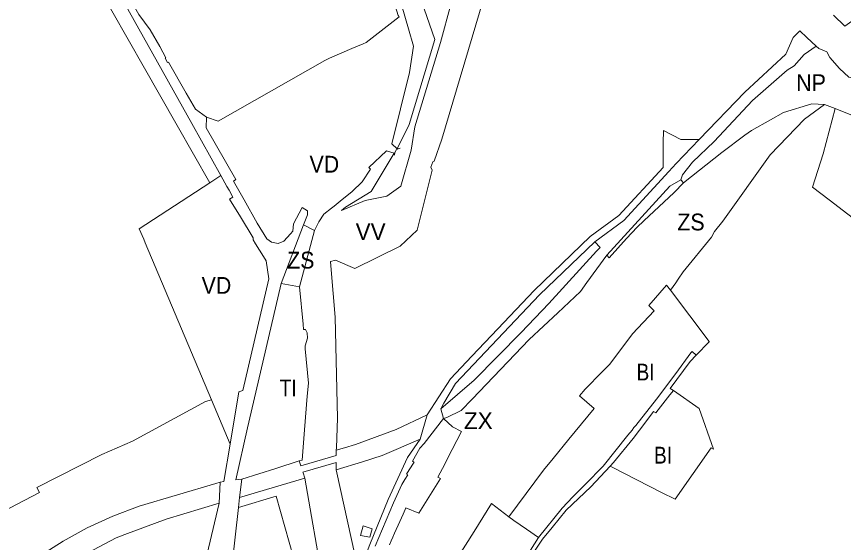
# Model space of a CAD drawing. Extents: x -650451 to -642268, y -1075216 to -1066610.
# Drawn here: x -646163 to -645573, y -1069542 to -1069167 of the extents above; entities that cross this region are included whole.
import ezdxf

# ---------------------------------------------------------------- set-up
doc = ezdxf.new("R2010")
doc.units = 0
doc.header["$LTSCALE"] = 4.8
for name, color, linetype, lineweight in [('15', 7, 'Continuous', 13), ('2', 7, 'Continuous', 13), ('25', 7, 'Continuous', 13), ('30', 7, 'Continuous', 13), ('35', 7, 'Continuous', 13), ('41', 7, 'Continuous', 13), ('43', 7, 'Continuous', 13), ('45', 7, 'Continuous', 13), ('46', 7, 'Continuous', 13), ('48', 7, 'Continuous', 13)]:
    doc.layers.add(name, color=color, linetype=linetype, lineweight=lineweight)
doc.layers.add('62', color=7, linetype='Continuous')

msp = doc.modelspace()

# ---------------------------------------------------------------- linework, layer by layer
at = {"layer": '15'}
for points in [[(-646017.15, -1069280.19), (-646037.99, -1069242.88), (-646107, -1069119.41), (-646150.87, -1069037.64), (-646152.26, -1069038.76), (-646161.484, -1069046.228)], [(-646103.59, -1069114.91), (-646087.52, -1069143.7), (-646080.32, -1069157.3), (-646075.88, -1069165.21), (-646067.71, -1069176.01), (-646060.75, -1069188.02), (-646056.57, -1069196.03), (-646057.09, -1069196.32), (-646055.29, -1069199.5), (-646054.66, -1069199.23), (-646042, -1069221.33), (-646035.44, -1069232.74), (-646027.6, -1069238.4)], [(-646027.6, -1069238.4), (-646027.76, -1069246.09), (-646006.56, -1069282.94), (-646008.18, -1069284.24), (-646000.57, -1069297.38), (-645991.28, -1069314.21), (-645984.34, -1069325.39), (-645981.13, -1069327.68), (-645976.39, -1069328.73), (-645972.21, -1069326.99), (-645967.42, -1069321.83), (-645965.86, -1069319.83), (-645965.34, -1069314.71), (-645959.21, -1069303.06), (-645955.29, -1069305.35), (-645955.4, -1069308.28), (-645958.29, -1069315.44), (-645974.14, -1069357.22)], [(-645869.91, -1069451.02), (-645853.28, -1069425.27), (-645838.17, -1069409.28), (-645819.62, -1069389.66), (-645793.63, -1069362.15), (-645753.58, -1069323.64), (-645733.1, -1069308.58), (-645701.62, -1069274.36), (-645701.52, -1069256.86), (-645701.33, -1069247.86), (-645689, -1069254.5), (-645675.823, -1069254.48)], [(-645675.823, -1069254.48), (-645675.82, -1069254.48), (-645692.29, -1069271.66), (-645697.45, -1069277.16), (-645729.64, -1069312.18), (-645750.26, -1069327.38)], [(-646010.65, -1069471.91), (-646004.37, -1069434.58), (-646001.49, -1069433.59), (-645983.04, -1069354.04), (-645985, -1069340.98), (-645986.82, -1069338.04), (-645992.41, -1069328.97), (-645994.19, -1069326.07), (-645994.19, -1069324.6), (-646003.33, -1069309.64), (-646011.01, -1069297.08), (-646008.72, -1069295.53), (-646011.37, -1069290.71), (-646012.92, -1069287.88), (-646017.15, -1069280.19)], [(-645741.7, -1069337.03), (-645696.79, -1069287.7), (-645689.02, -1069283.19), (-645687.12, -1069285.4)], [(-645687.12, -1069285.4), (-645693.7, -1069292.31), (-645715.27, -1069312.44), (-645719.98, -1069317.09), (-645727.6, -1069325.19), (-645740.01, -1069338.86), (-645741.7, -1069337.03)], [(-645750.26, -1069327.38), (-645789.7, -1069365.42), (-645849.68, -1069428.67), (-645858.11, -1069442.69), (-645860.14, -1069446.69), (-645858.23, -1069453.6)], [(-645974.14, -1069357.22), (-645995.52, -1069449.1), (-645998.13, -1069460.33), (-646006.48, -1069497.53), (-646002.24, -1069496.95), (-646003.89, -1069510.07), (-646004.7, -1069517.16)], [(-645790.62, -1069538.59), (-645773.6, -1069517.71), (-645766, -1069509.66), (-645757, -1069500.51), (-645744.37, -1069487.69), (-645726.71, -1069465.63), (-645723.74, -1069461.93), (-645722.37, -1069460.21), (-645721.02, -1069458.62), (-645706.2, -1069439.77), (-645692.58, -1069421.49), (-645681.7, -1069406.9), (-645680.86, -1069405.77), (-645678.06, -1069408.54)], [(-645678.06, -1069408.54), (-645682.28, -1069412.88), (-645696.45, -1069432.21), (-645694.21, -1069433.78)], [(-645694.21, -1069433.78), (-645696.65, -1069436.71), (-645706.799, -1069449.699), (-645708.48, -1069448.63), (-645713.92, -1069456.05), (-645722.98, -1069467.92), (-645737.05, -1069485.06), (-645739.3, -1069487.81)], [(-645918.82, -1069563.81), (-645910.9, -1069543.64), (-645897.92, -1069511.49), (-645884.01, -1069481.56), (-645875.02, -1069468.52), (-645869.91, -1069451.02)], [(-645858.23, -1069453.6), (-645872.2, -1069471.51), (-645875.15, -1069474.99), (-645880.53, -1069484.08), (-645879.74, -1069484.57), (-645879.31, -1069484.84), (-645882.81, -1069490.44), (-645884.64, -1069493.36), (-645883.83, -1069493.87), (-645885.96, -1069497.27), (-645888.1, -1069500.82), (-645894.05, -1069513.84), (-645907.06, -1069544.88)], [(-646017.63, -1069499.08), (-646015.16, -1069498.74), (-646010.65, -1069471.91)], [(-645739.3, -1069487.81), (-645753.05, -1069502.47), (-645770.66, -1069519.07), (-645780.85, -1069531.55), (-645787.64, -1069539.88), (-645798.53, -1069556.3), (-645805.66, -1069569.03), (-645803.513, -1069569.263)], [(-646200.67, -1069752.88), (-646203.82, -1069728.79), (-646207.96, -1069697.21), (-646205.34, -1069680.08), (-646195.87, -1069662.74), (-646176.16, -1069644.04), (-646169.42, -1069637.65), (-646166.94, -1069635.16), (-646153.18, -1069622.24), (-646142.14, -1069612.9), (-646137.61, -1069608.96), (-646130.94, -1069603.1), (-646105.58, -1069584.91), (-646068.61, -1069573.63), (-646054.54, -1069569.34), (-646046.26, -1069565.81), (-646029.48, -1069558.67), (-646028.96, -1069558.45), (-646028.24, -1069555.37), (-646018.55, -1069514.14), (-646017.63, -1069499.08)], [(-646004.7, -1069517.16), (-646009.52, -1069559.6), (-646017.39, -1069564.94), (-646027.49, -1069571.79)], [(-645810.08, -1069570.39), (-645803.07, -1069558.62), (-645790.62, -1069538.59)]]:
    msp.add_lwpolyline(points, dxfattribs=at)
at = {"layer": '2'}
for points in [[(-645811.75, -1069523.81), (-645786.89, -1069490.51), (-645780.06, -1069482.21), (-645768.82, -1069468.54), (-645750.69, -1069446.48), (-645761.196, -1069437.423), (-645757.29, -1069432.85), (-645745.02, -1069420.25), (-645739.9, -1069415), (-645738.81, -1069413.89), (-645723.37, -1069393.24), (-645707.99, -1069376.88), (-645711.75, -1069372.87), (-645699.25, -1069358.42), (-645696.19, -1069362.01), (-645668.722, -1069398.75)], [(-645668.722, -1069398.75), (-645668.61, -1069398.9), (-645678.06, -1069408.54)], [(-645678.06, -1069408.54), (-645680.86, -1069405.77), (-645681.7, -1069406.9), (-645692.58, -1069421.49), (-645706.2, -1069439.77), (-645721.02, -1069458.62), (-645722.37, -1069460.21), (-645723.74, -1069461.93), (-645726.71, -1069465.63), (-645744.37, -1069487.69), (-645757, -1069500.51), (-645766, -1069509.66), (-645773.6, -1069517.71), (-645790.62, -1069538.59)], [(-645739.3, -1069487.81), (-645737.05, -1069485.06), (-645722.98, -1069467.92), (-645713.92, -1069456.05), (-645708.48, -1069448.63), (-645706.799, -1069449.699), (-645696.65, -1069436.71), (-645694.21, -1069433.78)], [(-645694.21, -1069433.78), (-645675.91, -1069446.56), (-645665.58, -1069475.61), (-645667.31, -1069474.6), (-645692.87, -1069511.229), (-645702.82, -1069506.64), (-645737.897, -1069488.534), (-645739.3, -1069487.81)], [(-645907.06, -1069544.88), (-645894.05, -1069513.84), (-645888.1, -1069500.82), (-645885.96, -1069497.27), (-645883.83, -1069493.87), (-645884.64, -1069493.36), (-645882.81, -1069490.44), (-645879.31, -1069484.84), (-645879.74, -1069484.57), (-645880.53, -1069484.08), (-645875.15, -1069474.99), (-645872.2, -1069471.51), (-645858.23, -1069453.6)], [(-645858.23, -1069453.6), (-645851.99, -1069459.64), (-645845.49, -1069463.04), (-645852.05, -1069475.74), (-645859.15, -1069489.47), (-645862.26, -1069495.5), (-645860.48, -1069496.62), (-645875.94, -1069521.19), (-645885.123, -1069517.463), (-645885.66, -1069518.71), (-645887.1, -1069521.95), (-645888.32, -1069524.69), (-645889.51, -1069527.34), (-645893.21, -1069535.65), (-645894.44, -1069538.39), (-645895.64, -1069541.08), (-645896.86, -1069543.82)], [(-645790.62, -1069538.59), (-645799.07, -1069532.8), (-645808.1, -1069526.61), (-645811.75, -1069523.81)]]:
    msp.add_lwpolyline(points, dxfattribs=at)
at = {"layer": '25'}
msp.add_line((-646003.89, -1069510.07), (-646002.24, -1069496.95), dxfattribs=at)
for points in [[(-645412.13, -1069053.74), (-645447.18, -1069080.79), (-645490.83, -1069114.27), (-645515.99, -1069131.1), (-645558.2, -1069163.37), (-645565.1, -1069168.65), (-645571.9, -1069173.43), (-645579.94, -1069165.52)], [(-645675.823, -1069254.48), (-645643.34, -1069220.59), (-645613.9, -1069193.45), (-645608.71, -1069181.51), (-645603.91, -1069176.86)], [(-645603.91, -1069176.86), (-645599, -1069181.48), (-645592.24, -1069187.73)], [(-645592.24, -1069187.73), (-645600.78, -1069193.73), (-645607.9, -1069201.68), (-645612.93, -1069204.86), (-645637.74, -1069226.64), (-645665.06, -1069255.95), (-645680.57, -1069270.58), (-645687.76, -1069279.6), (-645689.02, -1069283.19)], [(-645750.26, -1069327.38), (-645729.64, -1069312.18), (-645697.45, -1069277.16), (-645692.29, -1069271.66), (-645675.82, -1069254.48), (-645675.823, -1069254.48)], [(-645689.02, -1069283.19), (-645696.79, -1069287.7), (-645741.7, -1069337.03)], [(-645860.14, -1069446.69), (-645836.43, -1069426.19), (-645802.91, -1069392.33), (-645783.23, -1069371.55), (-645749.11, -1069334.12), (-645746.46, -1069331.59), (-645750.26, -1069327.38)], [(-645741.7, -1069337.03), (-645755.96, -1069356.58), (-645760.59, -1069362.92), (-645776.73, -1069378.22), (-645797.16, -1069397.28), (-645837.87, -1069439.86), (-645845.79, -1069447.9), (-645855.9, -1069452.94), (-645858.23, -1069453.6), (-645860.14, -1069446.69)], [(-645934.86, -1069476.27), (-645928.99, -1069474.55), (-645921.13, -1069472.25), (-645892.03, -1069461.43), (-645869.91, -1069451.02), (-645875.02, -1069468.52)], [(-645875.02, -1069468.52), (-645902.19, -1069480.13), (-645916.13, -1069484.55), (-645934.97, -1069490.31)], [(-645961.28, -1069484), (-645960.18, -1069487.45), (-645935.03, -1069480.02), (-645935.05, -1069476.32), (-645934.86, -1069476.27)], [(-645934.97, -1069490.31), (-645935, -1069485.04), (-645958.72, -1069492.05), (-645958.57, -1069492.51), (-645957.35, -1069496.35), (-646003.89, -1069510.07)], [(-646002.24, -1069496.95), (-645978.04, -1069489.3), (-645961.28, -1069484)], [(-646169.9, -1069568.04), (-646146.81, -1069551.97), (-646129.87, -1069541.19), (-646112.56, -1069531.78), (-646094.39, -1069523.34), (-646075.48, -1069516.38), (-646020.75, -1069500), (-646017.63, -1069499.08), (-646018.55, -1069514.14)], [(-646018.55, -1069514.14), (-646056.24, -1069525.54), (-646085.67, -1069536.53), (-646091.98, -1069538.88), (-646128.27, -1069558.17), (-646152.27, -1069574.59), (-646157.69, -1069579.08), (-646183.24, -1069600.22), (-646193.38, -1069608.83), (-646186.23, -1069623.04), (-646197.52, -1069612.3), (-646203.35, -1069617.55), (-646232.98, -1069657.69), (-646244.03, -1069670.61), (-646263.66, -1069694.78), (-646265.02, -1069696.43)]]:
    msp.add_lwpolyline(points, dxfattribs=at)
at = {"layer": '30'}
for points in [[(-646027.6, -1069238.4), (-646035.44, -1069232.74), (-646042, -1069221.33), (-646054.66, -1069199.23), (-646055.29, -1069199.5), (-646057.09, -1069196.32), (-646056.57, -1069196.03), (-646060.75, -1069188.02), (-646067.71, -1069176.01), (-646075.88, -1069165.21), (-646080.32, -1069157.3), (-646087.52, -1069143.7), (-646103.59, -1069114.91)], [(-645903.35, -1069134.27), (-645897.67, -1069144.37), (-645896.35, -1069147.12), (-645890.63, -1069165.94), (-645890.01, -1069166.73), (-645913.47, -1069185.07), (-645915.71, -1069186.03), (-645923.69, -1069189.44), (-645939.67, -1069196.28), (-645943.1, -1069198.09), (-645955.1, -1069204.88), (-646019.24, -1069241.19), (-646027.6, -1069238.4)], [(-646002.24, -1069496.95), (-646006.48, -1069497.53), (-645998.13, -1069460.33), (-645995.52, -1069449.1), (-645974.14, -1069357.22), (-645961.03, -1069359.69)], [(-645961.03, -1069359.69), (-645958.59, -1069386.32), (-645958.23, -1069390.23), (-645956.83, -1069390.08), (-645955.72, -1069392.55), (-645955.3, -1069396.28), (-645957.17, -1069401.86), (-645956.97, -1069404), (-645954.74, -1069428.36), (-645955.52, -1069437.7), (-645957.52, -1069461.75), (-645959.32, -1069483.43), (-645961.28, -1069484)], [(-645961.28, -1069484), (-645978.04, -1069489.3), (-646002.24, -1069496.95)]]:
    msp.add_lwpolyline(points, dxfattribs=at)
msp.add_lwpolyline([(-645910.85, -1069538.44), (-645917.55, -1069537.16), (-645915.7, -1069530.41), (-645909.19, -1069532.46)], close=True, dxfattribs=at)
at = {"layer": '35'}
msp.add_line((-646025.14, -1069285.394), (-646017.15, -1069280.19), dxfattribs=at)
for points in [[(-646027.6, -1069238.4), (-646019.24, -1069241.19), (-645955.1, -1069204.88), (-645943.1, -1069198.09), (-645939.67, -1069196.28), (-645923.69, -1069189.44), (-645915.71, -1069186.03), (-645913.47, -1069185.07), (-645890.01, -1069166.73), (-645890.63, -1069165.94), (-645896.35, -1069147.12), (-645897.67, -1069144.37), (-645903.35, -1069134.27), (-645898.3, -1069130.96)], [(-645898.3, -1069130.96), (-645893.36, -1069140.52), (-645883.39, -1069175.24), (-645879.84, -1069187.64), (-645882.56, -1069206.54), (-645888.98, -1069232.44), (-645895.25, -1069257.41), (-645891.47, -1069261)], [(-645958.29, -1069315.44), (-645955.4, -1069308.28), (-645955.29, -1069305.35), (-645959.21, -1069303.06), (-645965.34, -1069314.71), (-645965.86, -1069319.83), (-645967.42, -1069321.83), (-645972.21, -1069326.99), (-645976.39, -1069328.73), (-645981.13, -1069327.68), (-645984.34, -1069325.39), (-645991.28, -1069314.21), (-646000.57, -1069297.38), (-646008.18, -1069284.24), (-646006.56, -1069282.94), (-646027.76, -1069246.09), (-646027.6, -1069238.4)], [(-645893.45, -1069264.1), (-645898.96, -1069262.45), (-645911.64, -1069274.48), (-645910.4, -1069275.66), (-645916.39, -1069284.67), (-645923.56, -1069291.6), (-645932.07, -1069298.43), (-645936.46, -1069301.94), (-645938.32, -1069303.37), (-645943.67, -1069307.84), (-645947.21, -1069313.26), (-645950.49, -1069319.46), (-645958.29, -1069315.44)], [(-645891.47, -1069261), (-645889.29, -1069260.66), (-645891.77, -1069261.46), (-645893.16, -1069263.64), (-645893.26, -1069265.61), (-645893.45, -1069264.1)], [(-646017.15, -1069280.19), (-646012.92, -1069287.88), (-646011.37, -1069290.71), (-646008.72, -1069295.53), (-646011.01, -1069297.08), (-646003.33, -1069309.64), (-645994.19, -1069324.6), (-645994.19, -1069326.07), (-645992.41, -1069328.97), (-645986.82, -1069338.04), (-645985, -1069340.98), (-645983.04, -1069354.04), (-646001.49, -1069433.59), (-646004.37, -1069434.58), (-646010.65, -1069471.91), (-646023.96, -1069440.34)], [(-646023.96, -1069440.34), (-646071.21, -1069328.33), (-646072.33, -1069325.68), (-646075.49, -1069318.19), (-646025.14, -1069285.394)], [(-646265.02, -1069696.43), (-646263.66, -1069694.78), (-646244.03, -1069670.61), (-646232.98, -1069657.69), (-646203.35, -1069617.55), (-646197.52, -1069612.3), (-646186.23, -1069623.04), (-646193.38, -1069608.83), (-646183.24, -1069600.22), (-646157.69, -1069579.08), (-646152.27, -1069574.59), (-646128.27, -1069558.17), (-646091.98, -1069538.88), (-646085.67, -1069536.53), (-646056.24, -1069525.54), (-646018.55, -1069514.14)], [(-646018.55, -1069514.14), (-646028.24, -1069555.37), (-646028.96, -1069558.45), (-646029.48, -1069558.67), (-646046.26, -1069565.81), (-646054.54, -1069569.34), (-646068.61, -1069573.63), (-646105.58, -1069584.91), (-646130.94, -1069603.1), (-646137.61, -1069608.96), (-646142.14, -1069612.9), (-646153.18, -1069622.24), (-646166.94, -1069635.16), (-646169.42, -1069637.65), (-646176.16, -1069644.04), (-646195.87, -1069662.74), (-646205.34, -1069680.08), (-646207.96, -1069697.21), (-646203.82, -1069728.79), (-646200.67, -1069752.88), (-646265.02, -1069696.43)]]:
    msp.add_lwpolyline(points, dxfattribs=at)
at = {"layer": '41'}
msp.add_lwpolyline([(-645974.14, -1069357.22), (-645958.29, -1069315.44), (-645950.49, -1069319.46), (-645961.03, -1069359.69)], close=True, dxfattribs=at)
at = {"layer": '43'}
for points in [[(-645687.12, -1069285.4), (-645659.55, -1069263.6), (-645643.3, -1069251.4), (-645638.5, -1069247.87), (-645625, -1069240.36), (-645615.66, -1069235.18), (-645595.33, -1069228.99), (-645586.39, -1069229.32), (-645589.844, -1069231.908)], [(-645589.844, -1069231.908), (-645600.55, -1069239.93), (-645625.11, -1069265.42)], [(-645625.11, -1069265.42), (-645658.9, -1069312.83), (-645664.89, -1069320.2), (-645667, -1069324.06), (-645687.22, -1069349), (-645690.81, -1069354.28), (-645692.38, -1069356.67), (-645696.19, -1069362.01)], [(-645741.7, -1069337.03), (-645740.01, -1069338.86), (-645727.6, -1069325.19), (-645719.98, -1069317.09), (-645715.27, -1069312.44), (-645693.7, -1069292.31), (-645687.12, -1069285.4)], [(-645858.23, -1069453.6), (-645855.9, -1069452.94), (-645845.79, -1069447.9), (-645837.87, -1069439.86), (-645797.16, -1069397.28), (-645776.73, -1069378.22), (-645760.59, -1069362.92), (-645755.96, -1069356.58), (-645741.7, -1069337.03)], [(-645696.19, -1069362.01), (-645699.25, -1069358.42), (-645711.75, -1069372.87), (-645707.99, -1069376.88), (-645723.37, -1069393.24), (-645738.81, -1069413.89), (-645739.9, -1069415), (-645745.02, -1069420.25), (-645757.29, -1069432.85), (-645761.196, -1069437.423), (-645750.69, -1069446.48), (-645768.82, -1069468.54), (-645780.06, -1069482.21), (-645786.89, -1069490.51), (-645811.75, -1069523.81)], [(-645896.86, -1069543.82), (-645895.64, -1069541.08), (-645894.44, -1069538.39), (-645893.21, -1069535.65), (-645889.51, -1069527.34), (-645888.32, -1069524.69), (-645887.1, -1069521.95), (-645885.66, -1069518.71), (-645885.123, -1069517.463), (-645875.94, -1069521.19), (-645860.48, -1069496.62), (-645862.26, -1069495.5), (-645859.15, -1069489.47), (-645852.05, -1069475.74), (-645845.49, -1069463.04), (-645851.99, -1069459.64), (-645858.23, -1069453.6)], [(-645811.75, -1069523.81), (-645824.05, -1069514.34), (-645836.44, -1069534.5), (-645848.78, -1069553.91), (-645810.08, -1069570.39), (-645817.3, -1069583.61)]]:
    msp.add_lwpolyline(points, dxfattribs=at)
at = {"layer": '45'}
for points in [[(-645784.69, -1069060.74), (-645807.89, -1069094.51), (-645829.96, -1069154.65), (-645859.43, -1069254.08), (-645864.96, -1069269.78), (-645866.02, -1069270.26), (-645867.42, -1069274.21), (-645866.45, -1069276.32), (-645877.15, -1069319.06), (-645889.29, -1069330.52), (-645921.56, -1069346.6), (-645935.33, -1069340.64), (-645938.89, -1069341.56), (-645938.399, -1069347.452)], [(-645891.47, -1069261), (-645895.25, -1069257.41), (-645888.98, -1069232.44), (-645882.56, -1069206.54), (-645879.84, -1069187.64), (-645883.39, -1069175.24), (-645893.36, -1069140.52), (-645898.3, -1069130.96)], [(-645881.95, -1069132.83), (-645864.51, -1069183.09), (-645882.82, -1069243.58), (-645891.47, -1069261)], [(-645893.45, -1069264.1), (-645910, -1069291.57), (-645928.28, -1069302.75), (-645931.07, -1069305.08), (-645914.18, -1069297.97), (-645898.73, -1069294.78), (-645888.74, -1069287.69), (-645881.32, -1069262.01), (-645878.89, -1069245.47), (-645860.44, -1069185.14), (-645853.19, -1069157.89)], [(-645950.49, -1069319.46), (-645947.21, -1069313.26), (-645943.67, -1069307.84), (-645938.32, -1069303.37), (-645936.46, -1069301.94), (-645932.07, -1069298.43), (-645923.56, -1069291.6), (-645916.39, -1069284.67), (-645910.4, -1069275.66), (-645911.64, -1069274.48), (-645898.96, -1069262.45), (-645893.45, -1069264.1)], [(-645961.28, -1069484), (-645959.32, -1069483.43), (-645957.52, -1069461.75), (-645955.52, -1069437.7), (-645954.74, -1069428.36), (-645956.97, -1069404), (-645957.17, -1069401.86), (-645955.3, -1069396.28), (-645955.72, -1069392.55), (-645956.83, -1069390.08), (-645958.23, -1069390.23), (-645958.59, -1069386.32), (-645961.03, -1069359.69), (-645950.49, -1069319.46)], [(-645938.399, -1069347.452), (-645935.58, -1069381.24), (-645933.97, -1069453.52), (-645934.8, -1069474.71), (-645934.86, -1069476.27)], [(-645934.86, -1069476.27), (-645935.05, -1069476.32), (-645935.03, -1069480.02), (-645960.18, -1069487.45), (-645961.28, -1069484)], [(-645957.35, -1069496.35), (-645958.57, -1069492.51), (-645958.72, -1069492.05), (-645935, -1069485.04), (-645934.97, -1069490.31), (-645918.82, -1069563.81)], [(-646124.96, -1069959.99), (-646121.75, -1069950.24), (-646086.68, -1069900.4), (-646076.24, -1069876.52), (-646068.64, -1069840.94), (-646062.91, -1069794.85), (-646051.95, -1069771.98), (-646040.53, -1069755.58), (-646031.15, -1069747.2), (-646009.2, -1069734.98), (-645970.08, -1069692.61), (-645948.61, -1069657.43), (-645943.44, -1069636.76), (-645942.58, -1069624.73), (-645941.5, -1069609.76), (-645944.19, -1069571.66), (-645957.35, -1069496.35)]]:
    msp.add_lwpolyline(points, dxfattribs=at)
at = {"layer": '46'}
for points in [[(-646626.774, -1069359.349), (-646611.107, -1069309.68), (-646577.878, -1069206.485), (-646572.586, -1069194.485), (-646569.114, -1069188.86), (-646526.31, -1069184.381), (-646479.84, -1069177.626), (-646250.409, -1069137.52), (-646153.307, -1069059.947), (-646025.14, -1069285.394)], [(-645578.713, -1069232.375), (-645565.28, -1069237.72), (-645562.62, -1069231.33), (-645567.069, -1069210.45)], [(-645594.94, -1069288.511), (-645587.298, -1069264.578), (-645578.713, -1069232.375)], [(-646025.14, -1069285.394), (-646075.49, -1069318.19), (-646072.33, -1069325.68), (-646071.21, -1069328.33), (-646023.96, -1069440.34)], [(-645511.464, -1069429.794), (-645471.738, -1069397.026), (-645480.72, -1069386.96), (-645513.41, -1069356.18), (-645544.26, -1069327.35), (-645546.19, -1069325.81), (-645583.13, -1069297.55), (-645594.94, -1069288.511)], [(-646023.96, -1069440.34), (-646028.16, -1069441.58), (-646080.35, -1069469.89), (-646102.15, -1069479.49), (-646148.5, -1069503), (-646146.8, -1069506.6), (-646189.17, -1069528.74)]]:
    msp.add_lwpolyline(points, dxfattribs=at)
at = {"layer": '48'}
for points in [[(-645891.47, -1069261), (-645882.82, -1069243.58), (-645864.51, -1069183.09), (-645881.95, -1069132.83)], [(-645853.19, -1069157.89), (-645860.44, -1069185.14), (-645878.89, -1069245.47), (-645881.32, -1069262.01), (-645888.74, -1069287.69), (-645898.73, -1069294.78), (-645914.18, -1069297.97), (-645931.07, -1069305.08), (-645928.28, -1069302.75), (-645910, -1069291.57), (-645893.45, -1069264.1)], [(-645689.02, -1069283.19), (-645687.76, -1069279.6), (-645680.57, -1069270.58), (-645665.06, -1069255.95), (-645637.74, -1069226.64), (-645612.93, -1069204.86), (-645607.9, -1069201.68), (-645600.78, -1069193.73), (-645592.24, -1069187.73)], [(-645592.24, -1069187.73), (-645590.41, -1069189.45), (-645584.73, -1069191.88), (-645582.63, -1069195.88), (-645575.58, -1069203.57), (-645568.9, -1069209.87), (-645567.069, -1069210.45)], [(-645567.069, -1069210.45), (-645562.62, -1069231.33), (-645565.28, -1069237.72), (-645578.713, -1069232.375), (-645586.39, -1069229.32)], [(-645586.39, -1069229.32), (-645595.33, -1069228.99), (-645615.66, -1069235.18), (-645625, -1069240.36), (-645638.5, -1069247.87), (-645643.3, -1069251.4), (-645659.55, -1069263.6), (-645687.12, -1069285.4), (-645689.02, -1069283.19)], [(-645893.45, -1069264.1), (-645893.26, -1069265.61), (-645893.16, -1069263.64), (-645891.77, -1069261.46), (-645889.29, -1069260.66), (-645891.47, -1069261)], [(-645860.14, -1069446.69), (-645858.11, -1069442.69), (-645849.68, -1069428.67), (-645789.7, -1069365.42), (-645750.26, -1069327.38)], [(-645750.26, -1069327.38), (-645746.46, -1069331.59), (-645749.11, -1069334.12), (-645783.23, -1069371.55), (-645802.91, -1069392.33), (-645836.43, -1069426.19), (-645860.14, -1069446.69)], [(-645957.35, -1069496.35), (-645944.19, -1069571.66), (-645941.5, -1069609.76), (-645942.58, -1069624.73), (-645943.44, -1069636.76), (-645948.61, -1069657.43), (-645970.08, -1069692.61), (-646009.2, -1069734.98), (-646031.15, -1069747.2), (-646040.53, -1069755.58), (-646051.95, -1069771.98), (-646062.91, -1069794.85), (-646068.64, -1069840.94), (-646076.24, -1069876.52), (-646086.68, -1069900.4), (-646121.75, -1069950.24), (-646124.96, -1069959.99)], [(-645961.36, -1069630.05), (-645960.78, -1069628.91), (-645965.36, -1069552.99), (-645977.73, -1069509.11), (-646004.7, -1069517.16), (-646003.89, -1069510.07), (-645957.35, -1069496.35)]]:
    msp.add_lwpolyline(points, dxfattribs=at)

# ---------------------------------------------------------------- texts
at = {"layer": '62'}
for s, width, p in [('NP', 0.95, (-645606.516, -1069219.856)), ('VD', 0.95, (-645953.955, -1069278.066)), ('ZS', 0.95, (-645691.392, -1069319.331)), ('ZS', 0.95, (-645969.926, -1069346.547)), ('VD', 0.95, (-646030.976, -1069364.637)), ('BI', 0.85, (-645720.532, -1069426.525)), ('TI', 0.85, (-645975.227, -1069437.87)), ('BI', 0.85, (-645708.06, -1069485.875))]:
    msp.add_text(s, height=12, dxfattribs=dict(at, width=width)).set_placement(p)
for s, p in [('VV', (-645921.024, -1069326.21)), ('ZX', (-645843.711, -1069461.244))]:
    msp.add_text(s, height=12, dxfattribs=at).set_placement(p)

doc.saveas('drawing.dxf')
